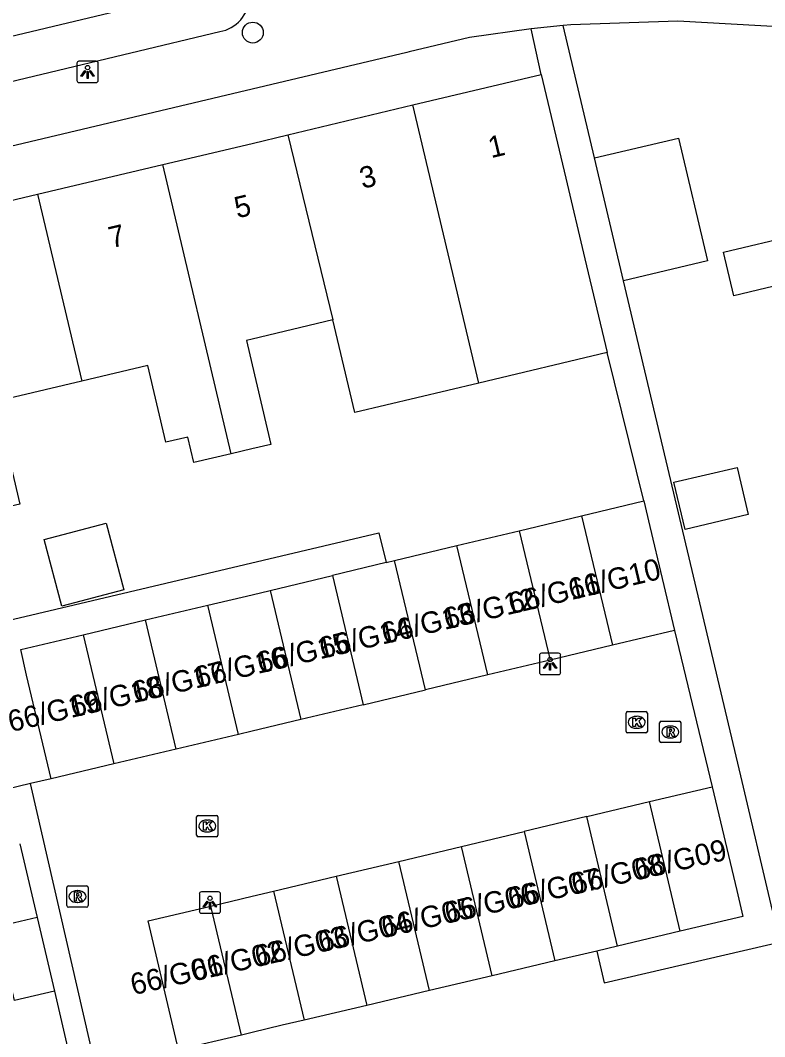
# Model space of a CAD drawing. Extents: x 158038 to 159242, y 380133 to 381214.
# Drawn here: x 158989.13 to 159024.05, y 380925.86 to 380973.52 of the extents above; entities that cross this region are included whole.
import ezdxf

# ---------------------------------------------------------------- set-up
doc = ezdxf.new("R2010")
doc.units = 0
for name, color, linetype in [('IMGEO_Boom', 7, 'Continuous'), ('IMGEO_Kolk', 7, 'Continuous'), ('IMGEO_Lichtpunt', 7, 'Continuous'), ('IMGEO_Pand', 7, 'Continuous'), ('IMGEO_Pand_nummerreeks', 7, 'Continuous'), ('IMGEO_Rijbaan_lokaal_gesloten', 7, 'Continuous'), ('IMGEO_Rijbaan_lokaal_open', 7, 'Continuous'), ('IMGEO_Rioolput', 7, 'Continuous'), ('IMGEO_Voetpad_open', 7, 'Continuous')]:
    doc.layers.add(name, color=color, linetype=linetype)

msp = doc.modelspace()

# ---------------------------------------------------------------- linework, layer by layer
at = {"layer": 'IMGEO_Boom'}
msp.add_circle((159000.035, 380972.94), 0.489, dxfattribs=at)
at = {"layer": 'IMGEO_Kolk'}
for p, q in [((159017.62, 380941.1), (159018.472, 380941.1)), ((159017.545, 380940.174), (159017.545, 380941.026)), ((159018.033, 380940.88), (159018.058, 380940.88)), ((159018.546, 380941.026), (159018.546, 380940.174)), ((159018.056, 380940.32), (159018.031, 380940.32)), ((159018.472, 380940.1), (159017.62, 380940.1)), ((158997.398, 380935.31), (158997.398, 380936.162)), ((158997.473, 380936.236), (158998.325, 380936.236)), ((158997.886, 380936.016), (158997.911, 380936.016)), ((158998.399, 380936.162), (158998.399, 380935.31)), ((158997.909, 380935.456), (158997.884, 380935.456)), ((158998.325, 380935.236), (158997.473, 380935.236))]:
    msp.add_line(p, q, dxfattribs=at)
for points in [[(159017.62, 380941.1), (159018.472, 380941.1)], [(159017.545, 380940.174), (159017.545, 380941.026)], [(159017.866, 380940.8), (159017.989, 380940.8), (159017.989, 380940.649), (159018.119, 380940.8), (159018.283, 380940.8), (159018.137, 380940.649), (159018.29, 380940.4), (159018.138, 380940.4), (159018.053, 380940.564), (159017.989, 380940.497), (159017.989, 380940.4), (159017.866, 380940.4), (159017.866, 380940.8)], [(159018.546, 380941.026), (159018.546, 380940.174)], [(159018.472, 380940.1), (159017.62, 380940.1)], [(158997.398, 380935.31), (158997.398, 380936.162)], [(158997.473, 380936.236), (158998.325, 380936.236)], [(158997.719, 380935.936), (158997.842, 380935.936), (158997.842, 380935.785), (158997.972, 380935.936), (158998.136, 380935.936), (158997.99, 380935.785), (158998.143, 380935.536), (158997.991, 380935.536), (158997.906, 380935.7), (158997.842, 380935.633), (158997.842, 380935.536), (158997.719, 380935.536), (158997.719, 380935.936)], [(158998.399, 380936.162), (158998.399, 380935.31)], [(158998.325, 380935.236), (158997.473, 380935.236)]]:
    msp.add_lwpolyline(points, dxfattribs=at)
for centre, start, end in [((159017.622, 380941.024), 91.552, 178.448), ((159017.622, 380941.024), 91.552, 178.448), ((159018.47, 380941.024), 1.552, 88.448), ((159018.47, 380941.024), 1.552, 88.448), ((159017.622, 380940.176), 181.552, 268.448), ((159017.622, 380940.176), 181.552, 268.448), ((159018.47, 380940.176), 271.552, 358.448), ((159018.47, 380940.176), 271.552, 358.448), ((158997.475, 380936.16), 91.552, 178.448), ((158997.475, 380936.16), 91.552, 178.448), ((158998.323, 380936.16), 1.552, 88.448), ((158998.323, 380936.16), 1.552, 88.448), ((158997.475, 380935.312), 181.552, 268.448), ((158997.475, 380935.312), 181.552, 268.448), ((158998.323, 380935.312), 271.552, 358.448), ((158998.323, 380935.312), 271.552, 358.448)]:
    msp.add_arc(centre, 0.0765, start, end, dxfattribs=at)
for centre, major_axis, ratio, start_param, end_param in [((159018.032, 380940.6), (-0.387, 0.002), 0.722429, 4.712389, 7.853982), ((159018.057, 380940.6), (-0.39, 0.002), 0.717154, 1.570796, 4.712389), ((158997.885, 380935.736), (-0.387, 0.002), 0.722429, 4.712389, 7.853982), ((158997.91, 380935.736), (-0.39, 0.002), 0.717154, 1.570796, 4.712389)]:
    msp.add_ellipse(centre, major_axis=major_axis, ratio=ratio, start_param=start_param, end_param=end_param, dxfattribs=at)
at = {"layer": 'IMGEO_Lichtpunt'}
for p, q in [((158992.687, 380971.596), (158991.879, 380971.596)), ((158992.687, 380971.596), (158991.879, 380971.596)), ((158991.785, 380971.501), (158991.785, 380970.694)), ((158991.785, 380971.501), (158991.785, 380970.694)), ((158992.781, 380970.694), (158992.781, 380971.501)), ((158992.781, 380970.694), (158992.781, 380971.501)), ((158991.879, 380970.6), (158992.687, 380970.6)), ((158991.879, 380970.6), (158992.687, 380970.6)), ((159013.481, 380943.743), (159013.481, 380942.936)), ((159013.481, 380943.743), (159013.481, 380942.936)), ((159014.383, 380943.838), (159013.575, 380943.838)), ((159014.383, 380943.838), (159013.575, 380943.838)), ((159014.477, 380942.936), (159014.477, 380943.743)), ((159014.477, 380942.936), (159014.477, 380943.743)), ((159013.575, 380942.842), (159014.383, 380942.842)), ((159013.575, 380942.842), (159014.383, 380942.842)), ((158997.527, 380932.551), (158997.527, 380931.744)), ((158997.527, 380932.551), (158997.527, 380931.744)), ((158998.429, 380932.646), (158997.621, 380932.646)), ((158998.429, 380932.646), (158997.621, 380932.646)), ((158998.523, 380931.744), (158998.523, 380932.551)), ((158998.523, 380931.744), (158998.523, 380932.551)), ((158997.621, 380931.65), (158998.429, 380931.65)), ((158997.621, 380931.65), (158998.429, 380931.65))]:
    msp.add_line(p, q, dxfattribs=at)
for points in [[(158992.159, 380971.165), (158992.198, 380971.137), (158992.01, 380970.875), (158991.972, 380970.902), (158992.159, 380971.165)], [(158992.371, 380971.137), (158992.409, 380971.164), (158992.596, 380970.902), (158992.557, 380970.874), (158992.371, 380971.137)], [(158992.261, 380971.117), (158992.308, 380971.117), (158992.308, 380970.795), (158992.261, 380970.795), (158992.261, 380971.117)], [(159013.855, 380943.407), (159013.894, 380943.379), (159013.706, 380943.117), (159013.668, 380943.144), (159013.855, 380943.407)], [(159013.957, 380943.359), (159014.004, 380943.359), (159014.004, 380943.037), (159013.957, 380943.037), (159013.957, 380943.359)], [(159014.067, 380943.379), (159014.105, 380943.406), (159014.292, 380943.144), (159014.253, 380943.116), (159014.067, 380943.379)], [(158997.901, 380932.215), (158997.94, 380932.187), (158997.752, 380931.925), (158997.714, 380931.952), (158997.901, 380932.215)], [(158998.003, 380932.167), (158998.05, 380932.167), (158998.05, 380931.845), (158998.003, 380931.845), (158998.003, 380932.167)], [(158998.113, 380932.187), (158998.151, 380932.214), (158998.338, 380931.952), (158998.299, 380931.924), (158998.113, 380932.187)]]:
    msp.add_lwpolyline(points, dxfattribs=at)
for centre in [(158992.284, 380971.299), (159013.98, 380943.541), (158998.026, 380932.349)]:
    msp.add_circle(centre, 0.0994, dxfattribs=at)
for centre, start, end in [((158991.879, 380971.501), 90, 180), ((158991.879, 380971.501), 90, 180), ((158992.687, 380971.501), 0, 90), ((158992.687, 380971.501), 0, 90), ((158991.879, 380970.694), 180, 270), ((158991.879, 380970.694), 180, 270), ((158992.687, 380970.694), 270, 0), ((158992.687, 380970.694), 270, 360), ((159013.575, 380943.743), 90, 180), ((159013.575, 380943.743), 90, 180), ((159014.383, 380943.743), 0, 90), ((159014.383, 380943.743), 0, 90), ((159013.575, 380942.936), 180, 270), ((159013.575, 380942.936), 180, 270), ((159014.383, 380942.936), 270, 0), ((159014.383, 380942.936), 270, 360), ((158997.621, 380932.551), 90, 180), ((158997.621, 380932.551), 90, 180), ((158998.429, 380932.551), 0, 90), ((158998.429, 380932.551), 0, 90), ((158997.621, 380931.744), 180, 270), ((158997.621, 380931.744), 180, 270), ((158998.429, 380931.744), 270, 0), ((158998.429, 380931.744), 270, 360)]:
    msp.add_arc(centre, 0.0946, start, end, dxfattribs=at)
at = {"layer": 'IMGEO_Pand'}
for points in [[(159007.55, 380969.545), (159013.568, 380970.98)], [(159013.568, 380970.98), (159014.721, 380966.115), (159015.618, 380962.332), (159016.661, 380957.932)], [(159001.68, 380968.144), (159007.55, 380969.545)], [(159010.645, 380956.506), (159007.55, 380969.545)], [(158995.808, 380966.751), (159000, 380967.744), (159001.68, 380968.144)], [(159001.68, 380968.144), (159003.79, 380959.467)], [(159016.057, 380967.064), (159019.998, 380967.997), (159021.363, 380962.238), (159017.422, 380961.305)], [(159017.422, 380961.305), (159016.057, 380967.064)], [(158989.935, 380965.359), (158995.808, 380966.751)], [(158999.026, 380953.193), (158995.808, 380966.751)], [(159028.466, 380957.688), (159027.501, 380961.762), (159022.6, 380960.6), (159022.115, 380962.647), (159035.811, 380965.891), (159037.225, 380959.926)], [(158984.064, 380963.968), (158989.935, 380965.359)], [(158989.935, 380965.359), (158992.015, 380956.599)], [(159003.79, 380959.467), (159000, 380958.569), (158999.733, 380958.496), (159000, 380957.36), (159000.882, 380953.627), (158999.997, 380953.423), (158999.026, 380953.193)], [(159010.645, 380956.506), (159004.819, 380955.125), (159003.79, 380959.467)], [(159016.661, 380957.932), (159010.645, 380956.506)], [(158999.026, 380953.193), (158997.276, 380952.779), (158996.993, 380953.975), (158995.962, 380953.73), (158995.108, 380957.332), (158992.015, 380956.599)], [(158992.015, 380956.599), (158987.966, 380955.639), (158989.104, 380950.834), (158987.283, 380950.402)], [(159019.794, 380951.854), (159022.753, 380952.555), (159023.275, 380950.347), (159020.317, 380949.647), (159019.794, 380951.854)], [(159015.457, 380950.283), (159018.38, 380950.982)], [(159018.38, 380950.982), (159018.666, 380949.773), (159019.819, 380944.907)], [(159012.535, 380949.583), (159015.457, 380950.283)], [(159015.457, 380950.283), (159016.905, 380944.212)], [(158991.076, 380946.04), (158990.251, 380949.17), (158993.153, 380949.935), (158993.978, 380946.804), (158991.076, 380946.04)], [(159009.612, 380948.884), (159012.535, 380949.583)], [(159012.535, 380949.583), (159013.982, 380943.516)], [(159006.69, 380948.184), (159009.612, 380948.884)], [(159011.059, 380942.819), (159009.612, 380948.884)], [(159006.29, 380948.088), (159003.767, 380947.485)], [(159006.29, 380948.088), (159006.69, 380948.184)], [(159008.135, 380942.122), (159006.69, 380948.184)], [(159000.845, 380946.785), (159003.767, 380947.485)], [(159003.767, 380947.485), (159005.212, 380941.425)], [(158997.921, 380946.091), (159000.004, 380946.584), (159000.845, 380946.785)], [(159000.845, 380946.785), (159002.289, 380940.728)], [(158994.997, 380945.398), (158997.921, 380946.091)], [(158999.366, 380940.032), (158997.921, 380946.091)], [(158992.073, 380944.705), (158994.997, 380945.398)], [(158996.442, 380939.339), (158994.997, 380945.398)], [(158990.571, 380937.948), (158989.418, 380942.814), (158989.149, 380944.012), (158992.073, 380944.705)], [(158992.073, 380944.705), (158993.518, 380938.646)], [(159019.819, 380944.907), (159016.905, 380944.212)], [(159016.905, 380944.212), (159013.982, 380943.516)], [(159013.982, 380943.516), (159011.059, 380942.819)], [(159011.059, 380942.819), (159008.135, 380942.122)], [(159005.212, 380941.425), (159008.135, 380942.122)], [(159005.212, 380941.425), (159002.289, 380940.728)], [(159002.289, 380940.728), (159000.002, 380940.183), (158999.366, 380940.032)], [(158999.366, 380940.032), (158996.442, 380939.339)], [(158996.442, 380939.339), (158993.518, 380938.646)], [(158993.518, 380938.646), (158990.571, 380937.948)], [(159018.644, 380936.879), (159021.584, 380937.579)], [(159021.584, 380937.579), (159022.734, 380932.714), (159023.022, 380931.495), (159020.089, 380930.802)], [(159015.703, 380936.179), (159018.644, 380936.879)], [(159020.089, 380930.802), (159018.644, 380936.879)], [(159015.703, 380936.179), (159012.763, 380935.48)], [(159017.148, 380930.107), (159015.703, 380936.179)], [(159009.823, 380934.78), (159012.763, 380935.48)], [(159012.763, 380935.48), (159014.206, 380929.413)], [(158989.109, 380934.904), (158989.917, 380931.448)], [(159006.882, 380934.08), (159009.823, 380934.78)], [(159011.265, 380928.718), (159009.823, 380934.78)], [(159003.942, 380933.38), (159006.882, 380934.08)], [(159008.323, 380928.023), (159006.882, 380934.08)], [(159001.001, 380932.68), (159003.942, 380933.38)], [(159003.942, 380933.38), (159005.381, 380927.328)], [(158998.061, 380931.982), (159000, 380932.442), (159001.001, 380932.68)], [(159001.001, 380932.68), (159002.44, 380926.633)], [(158996.552, 380925.239), (158995.12, 380931.284), (158998.061, 380931.982)], [(158999.499, 380925.937), (158998.061, 380931.982)], [(158989.917, 380931.448), (158988.048, 380931.008)], [(158989.917, 380931.448), (158990.726, 380927.989)], [(158990.726, 380927.989), (158988.856, 380927.552), (158988.048, 380931.008)], [(159020.089, 380930.802), (159017.148, 380930.107)], [(159016.167, 380929.876), (159014.206, 380929.413)], [(159017.148, 380930.107), (159016.167, 380929.876)], [(159014.206, 380929.413), (159011.265, 380928.718)], [(159011.265, 380928.718), (159008.323, 380928.023)], [(159008.323, 380928.023), (159005.381, 380927.328)], [(159005.381, 380927.328), (159002.44, 380926.633)], [(159002.44, 380926.633), (159001.418, 380926.392), (159000, 380926.056), (158999.499, 380925.937)], [(158999.499, 380925.937), (158996.552, 380925.239)]]:
    msp.add_lwpolyline(points, dxfattribs=at)
at = {"layer": 'IMGEO_Rijbaan_lokaal_gesloten'}
msp.add_lwpolyline([(158952.837, 380964.162), (158960.505, 380965.971), (158984.64, 380971.808), (159000, 380975.484), (159001.46, 380975.81)], dxfattribs=at)
at = {"layer": 'IMGEO_Rijbaan_lokaal_open'}
for points in [[(159019.819, 380944.907), (159021.584, 380937.579)], [(158990.571, 380937.948), (158989.604, 380937.724)], [(158995.961, 380910.115), (158989.604, 380937.724)]]:
    msp.add_lwpolyline(points, dxfattribs=at)
at = {"layer": 'IMGEO_Rioolput'}
for p, q in [((159019.196, 380940.646), (159020.048, 380940.646)), ((159019.121, 380939.72), (159019.121, 380940.572)), ((159019.609, 380940.426), (159019.634, 380940.426)), ((159020.122, 380940.572), (159020.122, 380939.72)), ((159019.632, 380939.866), (159019.607, 380939.866)), ((159020.048, 380939.646), (159019.196, 380939.646)), ((158991.311, 380932.004), (158991.311, 380932.856)), ((158991.386, 380932.93), (158992.238, 380932.93)), ((158991.799, 380932.71), (158991.824, 380932.71)), ((158992.312, 380932.856), (158992.312, 380932.004)), ((158991.822, 380932.15), (158991.797, 380932.15)), ((158992.238, 380931.93), (158991.386, 380931.93))]:
    msp.add_line(p, q, dxfattribs=at)
for points in [[(159019.196, 380940.646), (159020.048, 380940.646)], [(159019.121, 380939.72), (159019.121, 380940.572)], [(159019.71, 380940.344), (159019.458, 380940.346), (159019.458, 380939.946)], [(159019.636, 380940.265), (159019.582, 380940.265), (159019.582, 380940.184)], [(159019.582, 380940.184), (159019.634, 380940.184)], [(159020.122, 380940.572), (159020.122, 380939.72)], [(159019.458, 380939.946), (159019.582, 380939.946), (159019.582, 380940.108), (159019.593, 380940.108)], [(159019.64, 380940.079), (159019.711, 380939.946), (159019.851, 380939.946), (159019.786, 380940.072)], [(159020.048, 380939.646), (159019.196, 380939.646)], [(158991.311, 380932.004), (158991.311, 380932.856)], [(158991.386, 380932.93), (158992.238, 380932.93)], [(158991.9, 380932.628), (158991.648, 380932.63), (158991.648, 380932.23)], [(158991.826, 380932.549), (158991.772, 380932.549), (158991.772, 380932.468)], [(158992.312, 380932.856), (158992.312, 380932.004)], [(158991.648, 380932.23), (158991.772, 380932.23), (158991.772, 380932.392), (158991.783, 380932.392)], [(158991.772, 380932.468), (158991.824, 380932.468)], [(158991.83, 380932.363), (158991.901, 380932.23), (158992.041, 380932.23), (158991.976, 380932.356)], [(158992.238, 380931.93), (158991.386, 380931.93)]]:
    msp.add_lwpolyline(points, dxfattribs=at)
for centre, radius, start, end in [((159019.198, 380940.57), 0.0765, 91.552, 178.448), ((159019.198, 380940.57), 0.0765, 91.552, 178.448), ((159020.046, 380940.57), 0.0765, 1.552, 88.448), ((159020.046, 380940.57), 0.0765, 1.552, 88.448), ((159019.618, 380940.373), 0.19, 274.7715, 282.9687), ((159019.642, 380940.169), 0.0964, 77.0061, 93.1865), ((159019.656, 380940.226), 0.0378, 276.6634, 79.6772), ((159019.709, 380940.234), 0.109, 350.3612, 89.416), ((159019.707, 380940.234), 0.112, 277.5842, 350.9817), ((159019.198, 380939.722), 0.0765, 181.552, 268.448), ((159019.198, 380939.722), 0.0765, 181.552, 268.448), ((159019.592, 380940.055), 0.0533, 26.0293, 88.6989), ((159019.691, 380940.019), 0.108, 29.5134, 73.7905), ((159020.046, 380939.722), 0.0765, 271.552, 358.448), ((159020.046, 380939.722), 0.0765, 271.552, 358.448), ((158991.388, 380932.854), 0.0765, 91.552, 178.448), ((158991.388, 380932.854), 0.0765, 91.552, 178.448), ((158991.832, 380932.453), 0.0964, 77.0061, 93.1865), ((158991.846, 380932.51), 0.0378, 276.6634, 79.6772), ((158991.899, 380932.518), 0.109, 350.3612, 89.416), ((158992.236, 380932.854), 0.0765, 1.552, 88.448), ((158992.236, 380932.854), 0.0765, 1.552, 88.448), ((158991.782, 380932.339), 0.0533, 26.0293, 88.6989), ((158991.808, 380932.657), 0.19, 274.7715, 282.9687), ((158991.897, 380932.518), 0.112, 277.5842, 350.9817), ((158991.881, 380932.303), 0.108, 29.5134, 73.7905), ((158991.388, 380932.006), 0.0765, 181.552, 268.448), ((158991.388, 380932.006), 0.0765, 181.552, 268.448), ((158992.236, 380932.006), 0.0765, 271.552, 358.448), ((158992.236, 380932.006), 0.0765, 271.552, 358.448)]:
    msp.add_arc(centre, radius, start, end, dxfattribs=at)
for centre, major_axis, ratio, start_param, end_param in [((159019.608, 380940.146), (-0.387, 0.002), 0.722429, 4.712389, 7.853982), ((159019.633, 380940.146), (-0.39, 0.002), 0.717154, 1.570796, 4.712389), ((158991.798, 380932.43), (-0.387, 0.002), 0.722429, 4.712389, 7.853982), ((158991.823, 380932.43), (-0.39, 0.002), 0.717154, 1.570796, 4.712389)]:
    msp.add_ellipse(centre, major_axis=major_axis, ratio=ratio, start_param=start_param, end_param=end_param, dxfattribs=at)
at = {"layer": 'IMGEO_Voetpad_open'}
for points in [[(158960.898, 380963.992), (158998.487, 380972.994), (158998.627, 380973.021), (158998.764, 380973.06), (158998.897, 380973.112), (158999.025, 380973.175), (158999.147, 380973.249), (158999.261, 380973.334), (158999.368, 380973.429), (158999.466, 380973.533), (158999.554, 380973.645), (158999.631, 380973.765), (158999.688, 380973.871), (159000, 380974.317), (159000.348, 380974.835), (159000.498, 380975.042), (159000.661, 380975.229), (159000.84, 380975.4), (159001.034, 380975.555), (159001.242, 380975.692), (159001.46, 380975.81)], [(159013.086, 380973.122), (159010.207, 380972.706), (159007.376, 380972.035), (159007.26, 380972.002), (159000, 380970.291), (158951.873, 380958.878)], [(159014.587, 380973.267), (159013.086, 380973.122)], [(159013.568, 380970.98), (159013.086, 380973.122)], [(159038.906, 380971.741), (159024.975, 380973.202), (159019.969, 380973.476), (159014.958, 380973.303), (159014.587, 380973.267)], [(159016.057, 380967.064), (159014.587, 380973.267)], [(159034.126, 380934.082), (159024.419, 380931.783), (159022.926, 380938.082), (159017.422, 380961.305)], [(159018.38, 380950.982), (159016.661, 380957.932)], [(158963.858, 380939.539), (158979.932, 380943.339), (159005.954, 380949.49), (159006.29, 380948.088)], [(158989.604, 380937.724), (158988.514, 380937.471)], [(159016.167, 380929.876), (159016.511, 380928.391), (159035.448, 380932.774), (159050.364, 380936.227)], [(158990.726, 380927.989), (158991.528, 380924.534)]]:
    msp.add_lwpolyline(points, dxfattribs=at)

# ---------------------------------------------------------------- texts
at = {"layer": 'IMGEO_Pand_nummerreeks'}
for s, rotation, p in [('1', 13.3945, (159011.211, 380967.046)), ('3', 13.3945, (159005.18, 380965.61)), ('5', 13.3491, (158999.304, 380964.224)), ('7', 13.3499, (158993.402, 380962.824)), ('66/G10', 13.2612, (159014.972, 380946.329)), ('66/G11', 13.2612, (159012.156, 380945.665)), ('66/G12', 13.2612, (159009.122, 380944.95)), ('66/G13', 13.2612, (159006.207, 380944.263)), ('66/G14', 13.264, (159003.286, 380943.575)), ('66/G15', 13.2612, (159000.366, 380942.887)), ('66/G16', 13.2612, (158997.445, 380942.198)), ('66/G17', 13.2612, (158994.524, 380941.51)), ('66/G18', 13.2612, (158991.606, 380940.822)), ('66/G19', 13.2612, (158988.68, 380940.133)), ('66/G09', 12.8477, (159018.063, 380933.192)), ('66/G08', 12.8477, (159015.101, 380932.517)), ('66/G07', 12.8457, (159012.129, 380931.839)), ('66/G06', 12.8477, (159009.16, 380931.162)), ('66/G05', 12.8477, (159006.191, 380930.485)), ('66/G04', 12.8477, (159003.223, 380929.808)), ('66/G03', 12.8477, (159000.254, 380929.13)), ('66/G02', 12.8477, (158997.279, 380928.452)), ('66/G01', 12.8477, (158994.424, 380927.801))]:
    msp.add_text(s, height=1, rotation=rotation, dxfattribs=at).set_placement(p)

doc.saveas('drawing.dxf')
